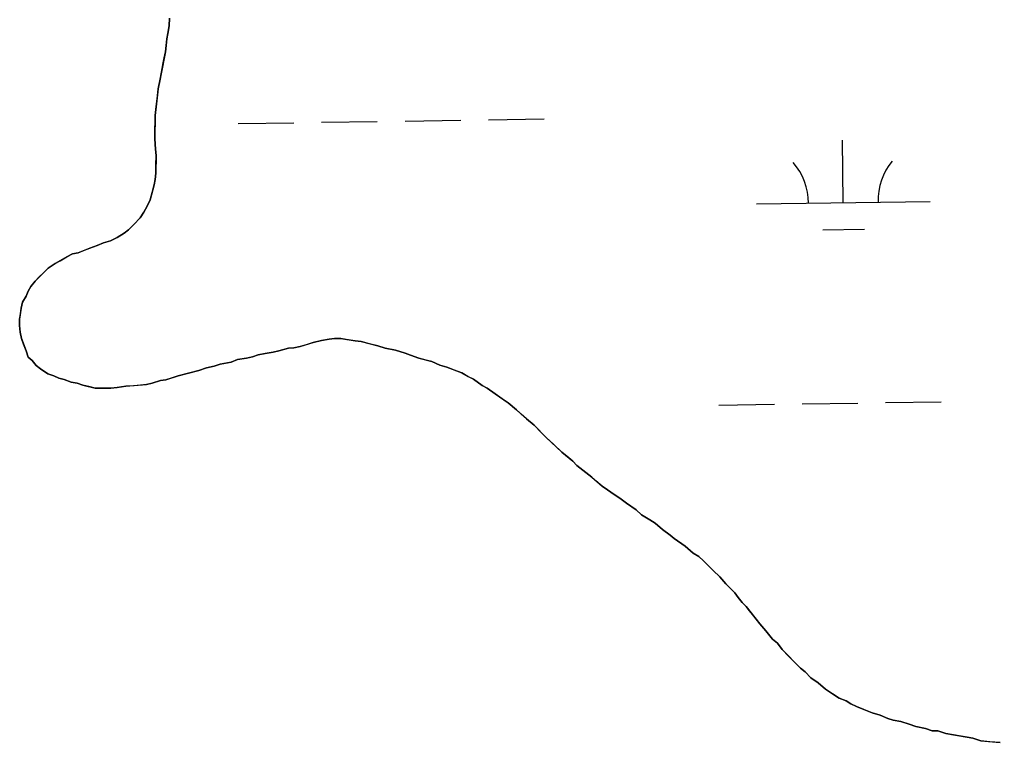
# Model space of a CAD drawing. Extents: x 3807117 to 3845308, y 337856 to 363736.
# Drawn here: x 3838493 to 3839055, y 346458 to 346874 of the extents above; entities that cross this region are included whole.
import ezdxf

# ---------------------------------------------------------------- set-up
doc = ezdxf.new("R2010")
doc.units = 0
doc.layers.add('V-TOPO-SHOR', color=7, linetype='Continuous')
doc.layers.add('V-WETL-SWMP', color=7, linetype='Continuous')

msp = doc.modelspace()

# ---------------------------------------------------------------- linework, layer by layer
at = {"layer": 'V-TOPO-SHOR'}
for points in [[(3838574.5, 346842.99), (3838575.12, 346846.14), (3838575.75, 346849.29), (3838576.38, 346852.25), (3838577.01, 346855.6), (3838577.44, 346859.34), (3838577.88, 346863.09), (3838578.51, 346866.24), (3838579.15, 346870.58), (3838579.4, 346875.12)], [(3838522.77, 346665.48), (3838518.84, 346667.1), (3838515.69, 346667.92), (3838512.94, 346669.14), (3838509.4, 346670.36), (3838505.09, 346673.17), (3838502.74, 346675.17), (3838500.41, 346677.97), (3838498.06, 346679.96), (3838496.91, 346683.53), (3838495.38, 346687.5), (3838494.23, 346690.67), (3838493.48, 346694.23), (3838493.13, 346698.18), (3838493.17, 346701.74), (3838493.6, 346704.89), (3838494.02, 346708.05), (3838494.85, 346711.59), (3838496.87, 346715.12), (3838498.08, 346717.87), (3838499.69, 346720.62), (3838502.1, 346723.75), (3838504.49, 346726.09), (3838506.89, 346728.44), (3838509.68, 346731.17), (3838513.66, 346733.89), (3838516.44, 346735.44), (3838520.42, 346737.76), (3838523.59, 346739.31), (3838526.76, 346740.06), (3838529.54, 346741.21), (3838533.5, 346742.75), (3838537.86, 346744.28), (3838541.43, 346745.82), (3838545.4, 346746.96), (3838549.37, 346748.89), (3838553.34, 346751.22), (3838555.73, 346753.16), (3838558.92, 346756.29), (3838562.52, 346760.2), (3838564.53, 346763.33), (3838566.54, 346766.86), (3838568.16, 346770.4), (3838569.4, 346774.73), (3838570.63, 346779.06), (3838571.06, 346782.22), (3838571.49, 346785.76), (3838571.55, 346790.5), (3838571.61, 346796.03), (3838571.25, 346799.59), (3838570.92, 346805.51), (3838570.98, 346810.65), (3838571.04, 346815.78), (3838571.07, 346818.94), (3838571.5, 346822.49), (3838571.94, 346825.64), (3838572.38, 346830.38), (3838572.82, 346834.32), (3838574.07, 346839.83), (3838574.5, 346842.99)], [(3838911.08, 346536.38), (3838908.73, 346538.78), (3838906.39, 346541.57), (3838904.45, 346544.35), (3838901.72, 346547.15), (3838899.38, 346549.54), (3838895.87, 346553.53), (3838891.96, 346557.13), (3838889.23, 346559.92), (3838886.49, 346562.72), (3838883.75, 346565.12), (3838880.62, 346567.13), (3838875.92, 346571.13), (3838869.66, 346575.54), (3838867.31, 346577.54), (3838863, 346580.75), (3838858.7, 346584.35), (3838855.56, 346586.36), (3838850.85, 346589.17), (3838847.73, 346591.97), (3838842.24, 346595.98), (3838838.32, 346598.79), (3838835.19, 346600.8), (3838831.27, 346603.61), (3838828.13, 346605.62), (3838824.61, 346608.82), (3838822.27, 346610.82), (3838818.74, 346613.62), (3838813.66, 346617.62), (3838811.31, 346620.02), (3838808.97, 346622.02), (3838805.05, 346625.22), (3838800.36, 346629.62), (3838796.06, 346633.61), (3838793.33, 346636.41), (3838789.04, 346640.8), (3838784.73, 346644.4), (3838781.6, 346647.2), (3838778.87, 346649.6), (3838774.17, 346653.6), (3838770.65, 346656.01), (3838766.73, 346658.82), (3838762.03, 346662.03), (3838759.28, 346663.64), (3838754.19, 346667.25), (3838751.04, 346668.86), (3838747.51, 346670.88), (3838743.19, 346672.5), (3838738.86, 346674.13), (3838734.93, 346675.36), (3838730.21, 346677.39), (3838727.06, 346678.21), (3838722.73, 346679.44), (3838718.01, 346681.08), (3838714.87, 346682.29), (3838709.36, 346683.94), (3838703.45, 346685.19), (3838699.12, 346686.42), (3838694.39, 346687.66), (3838689.67, 346688.89), (3838686.12, 346689.33), (3838681, 346690.17), (3838677.84, 346690.6), (3838674.29, 346690.65), (3838671.12, 346690.28), (3838666.77, 346689.54), (3838662.02, 346688.41), (3838658.46, 346687.27), (3838654.49, 346686.12), (3838650.93, 346685.38), (3838647.77, 346685.02), (3838642.23, 346683.5), (3838639.06, 346682.74), (3838634.31, 346682.01), (3838630.35, 346681.26), (3838627.18, 346680.11), (3838623.62, 346679.36), (3838618.48, 346678.63), (3838614.91, 346677.09), (3838608.58, 346675.97), (3838605.01, 346674.83), (3838600.65, 346673.69), (3838596.29, 346672.16), (3838590.35, 346670.65), (3838584.41, 346669.14), (3838580.85, 346667.99), (3838577.28, 346666.85), (3838574.12, 346666.48), (3838569.36, 346664.96), (3838566.2, 346664.2), (3838562.64, 346663.85), (3838558.69, 346663.5), (3838554.34, 346663.15), (3838549.19, 346662.42), (3838545.64, 346662.06), (3838540.5, 346662.12), (3838536.56, 346662.16), (3838533.01, 346662.99), (3838529.47, 346663.82), (3838526.32, 346665.04), (3838522.77, 346665.48)], [(3839057.1, 346458.16), (3839051.18, 346458.62), (3839046.05, 346459.07), (3839041.33, 346460.7), (3839038.18, 346461.13), (3839033.45, 346461.97), (3839025.96, 346463.24), (3839021.24, 346464.87), (3839018.08, 346464.91), (3839014.15, 346466.14), (3839008.63, 346467.38), (3839004.7, 346468.61), (3838999.98, 346470.24), (3838995.64, 346471.08), (3838992.49, 346471.9), (3838988.17, 346473.93), (3838983.45, 346475.16), (3838978.73, 346477.19), (3838974.41, 346478.82), (3838971.27, 346480.43), (3838968.52, 346482.04), (3838964.59, 346483.67), (3838960.67, 346486.08), (3838956.75, 346488.89), (3838952.45, 346492.49), (3838948.13, 346495.3), (3838945.01, 346498.89), (3838942.27, 346500.89), (3838939.54, 346503.69), (3838935.63, 346507.68), (3838931.73, 346511.67), (3838929.01, 346515.26), (3838926.27, 346517.66), (3838922.37, 346522.44), (3838918.86, 346526.43), (3838915.36, 346530.81), (3838913.02, 346533.99), (3838911.08, 346536.38)]]:
    msp.add_lwpolyline(points, dxfattribs=at)
at = {"layer": 'V-WETL-SWMP'}
for p, q in [((3838579.4, 346875.12), (3838579.15, 346870.58)), ((3838579.15, 346870.58), (3838578.51, 346866.24)), ((3838577.88, 346863.09), (3838577.01, 346855.6)), ((3838578.51, 346866.24), (3838577.88, 346863.09)), ((3838577.01, 346855.6), (3838574.5, 346842.99)), ((3838574.07, 346839.83), (3838572.82, 346834.32)), ((3838574.5, 346842.99), (3838574.07, 346839.83)), ((3838572.82, 346834.32), (3838571.94, 346825.64)), ((3838571.94, 346825.64), (3838571.07, 346818.94)), ((3838571.07, 346818.94), (3838570.92, 346805.51)), ((3838762.85, 346816.54), (3838794.84, 346817.02)), ((3838618.86, 346814.39), (3838650.86, 346814.87)), ((3838666.86, 346815.11), (3838698.86, 346815.59)), ((3838714.85, 346815.83), (3838746.85, 346816.31)), ((3838570.92, 346805.51), (3838571.25, 346799.59)), ((3838966.9, 346768.85), (3838966.36, 346804.85)), ((3838571.25, 346799.59), (3838571.61, 346796.03)), ((3838571.61, 346796.03), (3838571.49, 346785.76)), ((3838571.49, 346785.76), (3838571.06, 346782.22)), ((3838570.63, 346779.06), (3838568.16, 346770.4)), ((3838571.06, 346782.22), (3838570.63, 346779.06)), ((3838566.55, 346766.87), (3838564.53, 346763.33)), ((3838568.16, 346770.4), (3838566.55, 346766.87)), ((3838916.91, 346768.11), (3839016.9, 346769.6)), ((3838564.53, 346763.33), (3838562.52, 346760.2)), ((3838558.93, 346756.29), (3838555.73, 346753.17)), ((3838562.52, 346760.2), (3838558.93, 346756.29)), ((3838553.34, 346751.22), (3838549.37, 346748.89)), ((3838555.73, 346753.17), (3838553.34, 346751.22)), ((3838955.13, 346753.25), (3838979.13, 346753.6)), ((3838537.86, 346744.28), (3838533.5, 346742.75)), ((3838541.43, 346745.82), (3838537.86, 346744.28)), ((3838545.4, 346746.96), (3838541.43, 346745.82)), ((3838549.37, 346748.89), (3838545.4, 346746.96)), ((3838523.59, 346739.31), (3838520.42, 346737.76)), ((3838526.76, 346740.06), (3838523.59, 346739.31)), ((3838533.5, 346742.75), (3838526.76, 346740.06)), ((3838513.66, 346733.89), (3838509.68, 346731.17)), ((3838520.42, 346737.76), (3838513.66, 346733.89)), ((3838509.68, 346731.17), (3838502.1, 346723.75)), ((3838502.1, 346723.75), (3838499.69, 346720.62)), ((3838498.08, 346717.87), (3838496.87, 346715.12)), ((3838499.69, 346720.62), (3838498.08, 346717.87)), ((3838494.85, 346711.59), (3838494.03, 346708.05)), ((3838496.87, 346715.12), (3838494.85, 346711.59)), ((3838494.03, 346708.05), (3838493.17, 346701.74)), ((3838493.17, 346701.74), (3838493.13, 346698.18)), ((3838493.13, 346698.18), (3838493.48, 346694.23)), ((3838493.48, 346694.23), (3838494.23, 346690.67)), ((3838494.23, 346690.67), (3838496.91, 346683.53)), ((3838654.49, 346686.13), (3838662.02, 346688.41)), ((3838662.02, 346688.41), (3838666.77, 346689.54)), ((3838666.77, 346689.54), (3838671.13, 346690.28)), ((3838671.13, 346690.28), (3838674.29, 346690.64)), ((3838674.29, 346690.64), (3838677.84, 346690.6)), ((3838677.84, 346690.6), (3838686.12, 346689.33)), ((3838686.12, 346689.33), (3838689.67, 346688.89)), ((3838689.67, 346688.89), (3838699.12, 346686.42)), ((3838496.91, 346683.53), (3838498.06, 346679.97)), ((3838634.31, 346682.01), (3838639.06, 346682.74)), ((3838639.06, 346682.74), (3838642.22, 346683.5)), ((3838642.22, 346683.5), (3838647.77, 346685.02)), ((3838647.77, 346685.02), (3838650.93, 346685.38)), ((3838650.93, 346685.38), (3838654.49, 346686.13)), ((3838699.12, 346686.42), (3838703.45, 346685.19)), ((3838703.45, 346685.19), (3838709.36, 346683.94)), ((3838709.36, 346683.94), (3838714.87, 346682.3)), ((3838714.87, 346682.3), (3838718.01, 346681.08)), ((3838498.06, 346679.97), (3838500.4, 346677.97)), ((3838500.4, 346677.97), (3838502.74, 346675.17)), ((3838608.58, 346675.97), (3838614.91, 346677.09)), ((3838614.91, 346677.09), (3838618.48, 346678.63)), ((3838618.48, 346678.63), (3838623.62, 346679.36)), ((3838623.62, 346679.36), (3838627.18, 346680.11)), ((3838627.18, 346680.11), (3838630.35, 346681.26)), ((3838630.35, 346681.26), (3838634.31, 346682.01)), ((3838718.01, 346681.08), (3838722.73, 346679.44)), ((3838722.73, 346679.44), (3838730.21, 346677.39)), ((3838730.21, 346677.39), (3838734.93, 346675.36)), ((3838502.74, 346675.17), (3838505.09, 346673.17)), ((3838505.09, 346673.17), (3838509.4, 346670.36)), ((3838584.41, 346669.13), (3838596.29, 346672.16)), ((3838596.29, 346672.16), (3838600.65, 346673.69)), ((3838600.65, 346673.69), (3838605.01, 346674.83)), ((3838605.01, 346674.83), (3838608.58, 346675.97)), ((3838734.93, 346675.36), (3838738.86, 346674.13)), ((3838738.86, 346674.13), (3838747.51, 346670.88)), ((3838747.51, 346670.88), (3838751.05, 346668.86)), ((3838509.4, 346670.36), (3838512.94, 346669.14)), ((3838512.94, 346669.14), (3838515.69, 346667.92)), ((3838515.69, 346667.92), (3838518.84, 346667.1)), ((3838518.84, 346667.1), (3838522.77, 346665.48)), ((3838522.77, 346665.48), (3838526.32, 346665.04)), ((3838569.36, 346664.96), (3838574.12, 346666.48)), ((3838574.12, 346666.48), (3838577.28, 346666.84)), ((3838577.28, 346666.84), (3838584.41, 346669.13)), ((3838751.05, 346668.86), (3838754.19, 346667.25)), ((3838754.19, 346667.25), (3838759.28, 346663.64)), ((3838526.32, 346665.04), (3838529.47, 346663.82)), ((3838529.47, 346663.82), (3838536.56, 346662.16)), ((3838536.56, 346662.16), (3838545.64, 346662.06)), ((3838545.64, 346662.06), (3838549.2, 346662.42)), ((3838549.2, 346662.42), (3838554.34, 346663.15)), ((3838554.34, 346663.15), (3838566.19, 346664.2)), ((3838566.19, 346664.2), (3838569.36, 346664.96)), ((3838759.28, 346663.64), (3838762.03, 346662.03)), ((3838762.03, 346662.03), (3838766.73, 346658.82)), ((3838766.73, 346658.82), (3838774.17, 346653.6)), ((3838991.22, 346653.77), (3839023.22, 346654.25)), ((3838774.17, 346653.6), (3838778.87, 346649.6)), ((3838778.87, 346649.6), (3838784.73, 346644.4)), ((3838895.23, 346652.34), (3838927.23, 346652.81)), ((3838943.23, 346653.05), (3838975.22, 346653.53)), ((3838784.73, 346644.4), (3838789.04, 346640.8)), ((3838789.04, 346640.8), (3838796.06, 346633.61)), ((3838796.06, 346633.61), (3838805.05, 346625.22)), ((3838805.05, 346625.22), (3838811.31, 346620.02)), ((3838811.31, 346620.02), (3838813.66, 346617.62)), ((3838813.66, 346617.62), (3838822.27, 346610.82)), ((3838822.27, 346610.82), (3838828.13, 346605.62)), ((3838828.13, 346605.62), (3838831.27, 346603.61)), ((3838831.27, 346603.61), (3838835.19, 346600.8)), ((3838835.19, 346600.8), (3838838.32, 346598.79)), ((3838838.32, 346598.79), (3838842.24, 346595.98)), ((3838842.24, 346595.98), (3838847.73, 346591.97)), ((3838847.73, 346591.97), (3838850.85, 346589.18)), ((3838850.85, 346589.18), (3838855.56, 346586.36)), ((3838855.56, 346586.36), (3838858.7, 346584.35)), ((3838858.7, 346584.35), (3838863, 346580.75)), ((3838863, 346580.75), (3838867.31, 346577.54)), ((3838867.31, 346577.54), (3838869.66, 346575.54)), ((3838869.66, 346575.54), (3838875.92, 346571.13)), ((3838875.92, 346571.13), (3838880.62, 346567.13)), ((3838880.62, 346567.13), (3838883.75, 346565.12)), ((3838883.75, 346565.12), (3838886.49, 346562.72)), ((3838886.49, 346562.72), (3838891.96, 346557.13)), ((3838891.96, 346557.13), (3838895.87, 346553.53)), ((3838895.87, 346553.53), (3838899.38, 346549.54)), ((3838899.38, 346549.54), (3838904.45, 346544.35)), ((3838904.45, 346544.35), (3838906.4, 346541.57)), ((3838906.4, 346541.57), (3838908.73, 346538.78)), ((3838908.73, 346538.78), (3838911.08, 346536.38)), ((3838911.08, 346536.38), (3838918.86, 346526.43)), ((3838918.86, 346526.43), (3838922.37, 346522.44)), ((3838922.37, 346522.44), (3838926.27, 346517.66)), ((3838926.27, 346517.66), (3838929.01, 346515.26)), ((3838929.01, 346515.26), (3838931.73, 346511.67)), ((3838931.73, 346511.67), (3838942.27, 346500.89)), ((3838942.27, 346500.89), (3838945.01, 346498.89)), ((3838945.01, 346498.89), (3838948.13, 346495.3)), ((3838948.13, 346495.3), (3838952.45, 346492.49)), ((3838952.45, 346492.49), (3838956.75, 346488.89)), ((3838956.75, 346488.89), (3838960.67, 346486.08)), ((3838960.67, 346486.08), (3838964.59, 346483.67)), ((3838964.59, 346483.67), (3838968.52, 346482.04)), ((3838968.52, 346482.04), (3838971.27, 346480.43)), ((3838971.27, 346480.43), (3838974.41, 346478.82)), ((3838974.41, 346478.82), (3838978.73, 346477.19)), ((3838978.73, 346477.19), (3838983.45, 346475.16)), ((3838983.45, 346475.16), (3838988.17, 346473.93)), ((3838988.17, 346473.93), (3838992.49, 346471.91)), ((3838992.49, 346471.91), (3838995.64, 346471.08)), ((3838995.64, 346471.08), (3838999.98, 346470.24)), ((3838999.98, 346470.24), (3839004.7, 346468.61)), ((3839004.7, 346468.61), (3839008.63, 346467.38)), ((3839008.63, 346467.38), (3839014.15, 346466.14)), ((3839014.15, 346466.14), (3839018.08, 346464.91)), ((3839018.08, 346464.91), (3839021.24, 346464.87)), ((3839021.24, 346464.87), (3839025.96, 346463.24)), ((3839025.96, 346463.24), (3839038.18, 346461.13)), ((3839038.18, 346461.13), (3839041.33, 346460.7)), ((3839041.33, 346460.7), (3839046.05, 346459.07)), ((3839046.05, 346459.07), (3839057.1, 346458.16))]:
    msp.add_line(p, q, dxfattribs=at)
for centre, start, end in [((3838911.66, 346768.5), 0.0865, 41.6302), ((3839022.13, 346770.16), 140.0865, 181.6302)]:
    msp.add_arc(centre, 35.25, start, end, dxfattribs=at)

doc.saveas('drawing.dxf')
